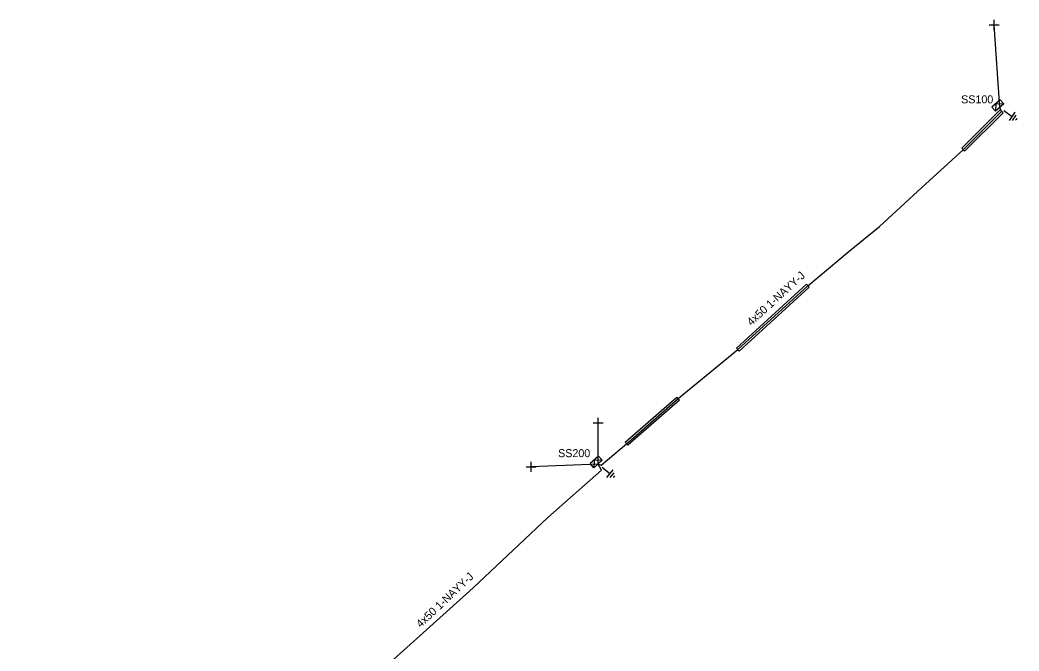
# Model space of a CAD drawing. Extents: x -748492 to -735633, y -1146251 to -1139940.
# Drawn here: x -736512.3 to -736387.5, y -1143432.9 to -1143354 of the extents above; entities that cross this region are included whole.
import ezdxf

# ---------------------------------------------------------------- set-up
doc = ezdxf.new("R2010")
doc.units = 0
for name, color, linetype in [('Vrstva 1', 7, 'Continuous'), ('Vrstva 14', 7, 'Continuous'), ('Vrstva 15', 7, 'Continuous'), ('Vrstva 20', 7, 'Continuous'), ('Vrstva 31', 7, 'Continuous'), ('Vrstva 33', 7, 'Continuous'), ('Vrstva 34', 7, 'Continuous'), ('Vrstva 5', 7, 'Continuous'), ('Vrstva 59', 7, 'Continuous'), ('Vrstva 6', 7, 'Continuous'), ('Vrstva 9', 7, 'Continuous')]:
    doc.layers.add(name, color=color, linetype=linetype)

# ---------------------------------------------------------------- blocks, each defined once
blk = doc.blocks.new('NN800')
at = {"layer": 'Vrstva 1'}
for points in [[(-0.44, 0.44), (0.44, -0.44)], [(-0.44, -0.44), (0.44, 0.44)]]:
    blk.add_lwpolyline(points, dxfattribs=at)
blk = doc.blocks.new('NN630')
at = {"layer": 'Vrstva 9'}
for points in [[(0, -0.7), (-0.7, 0)], [(-0.7, -0.7), (-0.7, 0), (0.7, 0), (0.7, -0.7)], [(-0.7, -0.7), (0.7, -0.7)], [(0, -0.7), (0.7, 0)]]:
    blk.add_lwpolyline(points, dxfattribs=at)
blk = doc.blocks.new('NN810')
at = {"layer": 'Vrstva 14'}
for points in [[(0, -0.64), (0, -1.89)], [(0.63, -1.89), (-0.62, -1.89)], [(0.39, -2.2), (-0.4, -2.2)], [(0, -2.52), (-0.12, -2.52)], [(0.14, -2.52), (0, -2.52)]]:
    blk.add_lwpolyline(points, dxfattribs=at)

msp = doc.modelspace()

# ---------------------------------------------------------------- linework, layer by layer
at = {"layer": 'Vrstva 20'}
for points in [[(-736394.66, -1143370.05), (-736389.87, -1143365.27), (-736389.51, -1143365.63), (-736394.3, -1143370.41)], [(-736422.79, -1143395.04), (-736414.05, -1143387.05), (-736413.71, -1143387.43), (-736422.45, -1143395.42)], [(-736436.71, -1143406.81), (-736430.23, -1143401.16), (-736429.91, -1143401.54), (-736436.38, -1143407.19)]]:
    msp.add_lwpolyline(points, close=True, dxfattribs=at)
at = {"layer": 'Vrstva 5'}
for points in [[(-736440.09, -1143409.53), (-736439.69, -1143409.68), (-736436.55, -1143407), (-736435.28, -1143405.92), (-736430.07, -1143401.35), (-736422.62, -1143395.23), (-736413.88, -1143387.24), (-736408.72, -1143382.9), (-736404.95, -1143379.85), (-736399.66, -1143374.97), (-736394.48, -1143370.23), (-736389.69, -1143365.45), (-736389.92, -1143364.97)], [(-736507.77, -1143480.64), (-736509.18, -1143479.47), (-736512.29, -1143476.05), (-736504.35, -1143467.98), (-736495.04, -1143459.65), (-736484.04, -1143450.33), (-736470.21, -1143438.08), (-736455.68, -1143425.02), (-736446.36, -1143416.23), (-736439.66, -1143410.31), (-736440.09, -1143409.53)]]:
    msp.add_lwpolyline(points, dxfattribs=at)
at = {"layer": 'Vrstva 59'}
for points in [[(-736389.92, -1143364.97), (-736390.61, -1143354.64)], [(-736440.09, -1143409.53), (-736440.06, -1143404.39)], [(-736440.09, -1143409.53), (-736448.46, -1143409.88)]]:
    msp.add_lwpolyline(points, dxfattribs=at)

# ---------------------------------------------------------------- block references
at = {"layer": 'Vrstva 15'}
for p, rotation in [((-736389.92, -1143364.97), 54.33894438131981), ((-736440.09, -1143409.53), 50.810541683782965)]:
    msp.add_blockref('NN810', p, dxfattribs=dict(at, rotation=rotation))
at = {"layer": 'Vrstva 31'}
for p, rotation in [((-736389.92, -1143364.97), -138.1343610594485), ((-736440.09, -1143409.53), -138.04705551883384)]:
    msp.add_blockref('NN630', p, dxfattribs=dict(at, rotation=rotation))
at = {"layer": 'Vrstva 34'}
for p, rotation in [((-736390.61, -1143354.64), 44.99999995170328), ((-736440.06, -1143404.39), 45), ((-736448.46, -1143409.88), 45)]:
    msp.add_blockref('NN800', p, dxfattribs=dict(at, rotation=rotation))

# ---------------------------------------------------------------- texts
at = {"layer": 'Vrstva 33'}
for s, p in [('SS100', (-736394.74, -1143364.44)), ('SS200', (-736445.08, -1143408.67))]:
    msp.add_text(s, height=1, dxfattribs=at).set_placement(p)
at = {"layer": 'Vrstva 6'}
for rotation, p in [(42.433, (-736420.95, -1143392.31)), (43.324, (-736462.25, -1143430.05))]:
    msp.add_text('4x50 1-NAYY-J', height=1, rotation=rotation, dxfattribs=at).set_placement(p)

doc.saveas('drawing.dxf')
